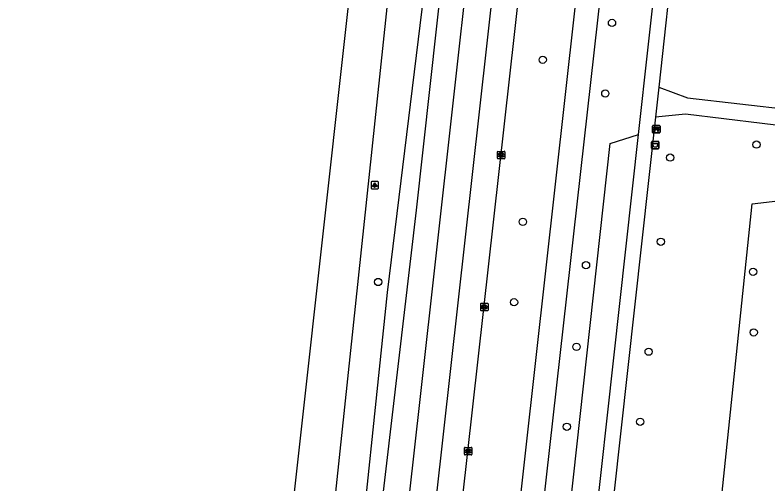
# Model space of a CAD drawing. Extents: x 161928 to 163055, y 386475 to 387428.
# Drawn here: x 161929.9 to 162031.2, y 386888.4 to 386951.5 of the extents above; entities that cross this region are included whole.
import ezdxf

# ---------------------------------------------------------------- set-up
doc = ezdxf.new("R2010")
doc.units = 0
for name, color, linetype in [('IMGEO_Afvalbak', 7, 'Continuous'), ('IMGEO_Bank', 7, 'Continuous'), ('IMGEO_Berm_groen', 7, 'Continuous'), ('IMGEO_Boom', 7, 'Continuous'), ('IMGEO_Fietspad_gesloten', 7, 'Continuous'), ('IMGEO_Groenvoorziening', 7, 'Continuous'), ('IMGEO_Kolk', 7, 'Continuous'), ('IMGEO_Lichtpunt', 7, 'Continuous'), ('IMGEO_Rijbaan_regionaal_gesloten', 7, 'Continuous'), ('IMGEO_Voetpad_halfverhard', 7, 'Continuous'), ('IMGEO_Voetpad_open', 7, 'Continuous')]:
    doc.layers.add(name, color=color, linetype=linetype)

msp = doc.modelspace()

# ---------------------------------------------------------------- linework, layer by layer
at = {"layer": 'IMGEO_Afvalbak'}
for p, q in [((162015.58, 386933.61), (162015.58, 386934.41)), ((162015.58, 386934.41), (162015.58, 386933.61)), ((162015.68, 386934.51), (162016.47, 386934.51)), ((162016.47, 386934.51), (162015.68, 386934.51)), ((162016.57, 386934.41), (162016.57, 386933.61)), ((162016.57, 386933.61), (162016.57, 386934.41)), ((162016.47, 386933.51), (162015.68, 386933.51)), ((162015.68, 386933.51), (162016.47, 386933.51))]:
    msp.add_line(p, q, dxfattribs=at)
msp.add_lwpolyline([(162015.72, 386934.22), (162016.43, 386934.22), (162016.28, 386933.75), (162015.87, 386933.75), (162015.72, 386934.22)], dxfattribs=at)
for centre, start, end in [((162015.68, 386934.41), 90, 180), ((162015.68, 386934.41), 90, 180), ((162016.47, 386934.41), 0, 90), ((162016.47, 386934.41), 360, 90), ((162015.68, 386933.61), 180, 270), ((162015.68, 386933.61), 180, 270), ((162016.47, 386933.61), 270, 0), ((162016.47, 386933.61), 270, 0)]:
    msp.add_arc(centre, 0.1, start, end, dxfattribs=at)
at = {"layer": 'IMGEO_Bank'}
for p, q in [((162015.71, 386935.73), (162015.71, 386936.57)), ((162015.71, 386936.57), (162015.71, 386935.73)), ((162015.79, 386936.65), (162016.63, 386936.65)), ((162016.63, 386936.65), (162015.79, 386936.65)), ((162016.71, 386936.58), (162016.71, 386935.74)), ((162016.71, 386935.74), (162016.71, 386936.58)), ((162016.64, 386935.65), (162015.8, 386935.65)), ((162015.8, 386935.65), (162016.64, 386935.65)), ((162016.02, 386936.16), (162016.02, 386936.26)), ((162016.41, 386936.05), (162016.02, 386936.05)), ((162016.06, 386936.26), (162016.06, 386936.16)), ((162016.35, 386936.27), (162016.07, 386936.27)), ((162016.07, 386936.15), (162016.35, 386936.15)), ((162016.36, 386936.16), (162016.36, 386936.26)), ((162016.4, 386936.26), (162016.4, 386936.16))]:
    msp.add_line(p, q, dxfattribs=at)
for points in [[(162016.01, 386936.27), (162015.93, 386936.27), (162015.93, 386936.43), (162016.49, 386936.43), (162016.49, 386936.27), (162016.41, 386936.27)], [(162015.96, 386936.05), (162015.82, 386936.05), (162015.93, 386936.15), (162016.01, 386936.15)], [(162016.01, 386936.04), (162016.01, 386935.84), (162015.97, 386935.84), (162015.97, 386936.04)], [(162016.41, 386936.15), (162016.49, 386936.15), (162016.6, 386936.05), (162016.47, 386936.05)], [(162016.46, 386936.04), (162016.46, 386935.84), (162016.42, 386935.84), (162016.42, 386936.04)]]:
    msp.add_lwpolyline(points, dxfattribs=at)
for centre, radius, start, end in [((162015.79, 386936.57), 0.0779, 92.4484, 184.2845), ((162015.79, 386936.57), 0.0779, 92.4484, 184.2845), ((162016.63, 386936.57), 0.0779, 2.4484, 94.2845), ((162016.63, 386936.57), 0.0779, 2.4484, 94.2845), ((162015.79, 386935.73), 0.0779, 182.4484, 274.2845), ((162015.79, 386935.73), 0.0779, 182.4484, 274.2845), ((162015.96, 386936.04), 0.00671, 2.8957, 87.1043), ((162016.01, 386936.26), 0.00671, 2.8957, 87.1043), ((162016.01, 386936.16), 0.00671, 272.8957, 357.1043), ((162016.02, 386936.04), 0.00671, 92.8957, 177.1043), ((162016.07, 386936.26), 0.00671, 92.8957, 177.1043), ((162016.07, 386936.16), 0.00671, 182.8957, 267.1043), ((162016.35, 386936.26), 0.00671, 2.8957, 87.1043), ((162016.35, 386936.16), 0.00671, 272.8957, 357.1043), ((162016.41, 386936.26), 0.00671, 92.8957, 177.1043), ((162016.41, 386936.16), 0.00671, 182.8957, 267.1043), ((162016.41, 386936.04), 0.00671, 2.8957, 87.1043), ((162016.47, 386936.04), 0.00671, 92.8957, 177.1043), ((162016.63, 386935.73), 0.0779, 272.4484, 4.2845), ((162016.63, 386935.73), 0.0779, 272.4484, 4.2845)]:
    msp.add_arc(centre, radius, start, end, dxfattribs=at)
at = {"layer": 'IMGEO_Berm_groen'}
for points in [[(161985.02, 387000), (161986.51, 387013.65), (161990.17, 387015.26), (161991.3, 387013.23), (161988.55, 386984.26), (161980.02, 386914.16), (161970.92, 386827.34), (161968.31, 386827.12), (161967.65, 386836.09), (161985.02, 387000)], [(162001.04, 386852.58), (162009.99, 386934.21), (162013.8, 386935.45)]]:
    msp.add_lwpolyline(points, dxfattribs=at)
at = {"layer": 'IMGEO_Boom'}
for centre in [(162010.25, 386950.46), (162000.93, 386945.5), (162009.35, 386940.96), (162029.69, 386934.08), (162018.08, 386932.33), (161998.26, 386923.69), (162016.82, 386921.01), (162006.75, 386917.86), (162029.23, 386916.96), (161978.79, 386915.59), (161997.07, 386912.86), (162029.32, 386908.81), (162005.48, 386906.86), (162015.18, 386906.21), (162014.04, 386896.78), (162004.17, 386896.11)]:
    msp.add_circle(centre, 0.489, dxfattribs=at)
at = {"layer": 'IMGEO_Fietspad_gesloten'}
for points in [[(161987.26, 386790.76), (162000, 386905.02), (162010.59, 387000), (162015.74, 387045.76)], [(162018.88, 387045.34), (162013.8, 387000), (162000, 386876.95), (161990.39, 386790.36)]]:
    msp.add_lwpolyline(points, dxfattribs=at)
at = {"layer": 'IMGEO_Groenvoorziening'}
msp.add_lwpolyline([(162029.16, 386843.54), (162024.4, 386843.83), (162025.97, 386854.44), (162024.44, 386856.29), (162022.04, 386857.98), (162029.1, 386926.13), (162033.32, 386926.6), (162033.96, 386927.04), (162034.19, 386927.68), (162035.62, 386936.28)], dxfattribs=at)
at = {"layer": 'IMGEO_Kolk'}
for p, q in [((161994.84, 386932.25), (161994.84, 386933.1)), ((161994.91, 386933.17), (161995.77, 386933.17)), ((161995.35, 386932.39), (161995.32, 386932.39)), ((161995.33, 386932.95), (161995.35, 386932.95)), ((161995.84, 386933.1), (161995.84, 386932.25)), ((161995.77, 386932.17), (161994.91, 386932.17)), ((161992.58, 386911.79), (161992.58, 386912.64)), ((161992.65, 386912.72), (161993.5, 386912.72)), ((161993.06, 386912.5), (161993.09, 386912.5)), ((161993.58, 386912.64), (161993.58, 386911.79)), ((161993.5, 386911.72), (161992.65, 386911.72)), ((161993.09, 386911.94), (161993.06, 386911.94)), ((161990.4, 386892.4), (161990.4, 386893.25)), ((161990.47, 386893.32), (161991.33, 386893.32)), ((161990.89, 386893.1), (161990.91, 386893.1)), ((161991.4, 386893.25), (161991.4, 386892.4)), ((161991.33, 386892.32), (161990.47, 386892.32)), ((161990.91, 386892.54), (161990.89, 386892.54))]:
    msp.add_line(p, q, dxfattribs=at)
for points in [[(161994.84, 386932.25), (161994.84, 386933.1)], [(161994.91, 386933.17), (161995.77, 386933.17)], [(161995.16, 386932.87), (161995.28, 386932.87), (161995.28, 386932.72), (161995.41, 386932.87), (161995.58, 386932.87), (161995.43, 386932.72), (161995.58, 386932.47), (161995.43, 386932.47), (161995.35, 386932.64), (161995.28, 386932.57), (161995.28, 386932.47), (161995.16, 386932.47), (161995.16, 386932.87)], [(161995.84, 386933.1), (161995.84, 386932.25)], [(161995.77, 386932.17), (161994.91, 386932.17)], [(161992.58, 386911.79), (161992.58, 386912.64)], [(161992.65, 386912.72), (161993.5, 386912.72)], [(161992.9, 386912.42), (161993.02, 386912.42), (161993.02, 386912.27), (161993.15, 386912.42), (161993.31, 386912.42), (161993.17, 386912.27), (161993.32, 386912.02), (161993.17, 386912.02), (161993.08, 386912.18), (161993.02, 386912.12), (161993.02, 386912.02), (161992.9, 386912.02), (161992.9, 386912.42)], [(161993.58, 386912.64), (161993.58, 386911.79)], [(161993.5, 386911.72), (161992.65, 386911.72)], [(161990.4, 386892.4), (161990.4, 386893.25)], [(161990.47, 386893.32), (161991.33, 386893.32)], [(161990.72, 386893.02), (161990.84, 386893.02), (161990.84, 386892.87), (161990.97, 386893.02), (161991.14, 386893.02), (161990.99, 386892.87), (161991.14, 386892.62), (161990.99, 386892.62), (161990.91, 386892.79), (161990.84, 386892.72), (161990.84, 386892.62), (161990.72, 386892.62), (161990.72, 386893.02)], [(161991.4, 386893.25), (161991.4, 386892.4)], [(161991.33, 386892.32), (161990.47, 386892.32)]]:
    msp.add_lwpolyline(points, dxfattribs=at)
for centre, start, end in [((161994.91, 386933.1), 91.552, 178.448), ((161994.91, 386933.1), 91.552, 178.448), ((161994.91, 386932.25), 181.552, 268.448), ((161994.91, 386932.25), 181.552, 268.448), ((161995.76, 386933.1), 1.552, 88.448), ((161995.76, 386933.1), 1.552, 88.448), ((161995.76, 386932.25), 271.552, 358.448), ((161995.76, 386932.25), 271.552, 358.448), ((161992.65, 386912.64), 91.552, 178.448), ((161992.65, 386912.64), 91.552, 178.448), ((161993.5, 386912.64), 1.552, 88.448), ((161993.5, 386912.64), 1.552, 88.448), ((161992.65, 386911.79), 181.552, 268.448), ((161992.65, 386911.79), 181.552, 268.448), ((161993.5, 386911.79), 271.552, 358.448), ((161993.5, 386911.79), 271.552, 358.448), ((161990.48, 386893.25), 91.552, 178.448), ((161990.48, 386893.25), 91.552, 178.448), ((161991.32, 386893.25), 1.552, 88.448), ((161991.32, 386893.25), 1.552, 88.448), ((161990.48, 386892.4), 181.552, 268.448), ((161990.48, 386892.4), 181.552, 268.448), ((161991.32, 386892.4), 271.552, 358.448), ((161991.32, 386892.4), 271.552, 358.448)]:
    msp.add_arc(centre, 0.0765, start, end, dxfattribs=at)
for centre, major_axis, ratio, start_param, end_param in [((161995.33, 386932.67), (-0.387, 0.002), 0.722429, 4.712389, 7.853982), ((161995.35, 386932.67), (-0.39, 0.002), 0.717154, 1.570796, 4.712389), ((161993.06, 386912.22), (-0.387, 0.002), 0.722429, 4.712389, 7.853982), ((161993.09, 386912.22), (-0.39, 0.002), 0.717154, 1.570796, 4.712389), ((161990.89, 386892.82), (-0.387, 0.002), 0.722429, 4.712389, 7.853982), ((161990.91, 386892.82), (-0.39, 0.002), 0.717154, 1.570796, 4.712389)]:
    msp.add_ellipse(centre, major_axis=major_axis, ratio=ratio, start_param=start_param, end_param=end_param, dxfattribs=at)
at = {"layer": 'IMGEO_Lichtpunt'}
for p, q in [((161977.83, 386929.02), (161977.83, 386928.22)), ((161977.83, 386929.02), (161977.83, 386928.22)), ((161978.73, 386929.12), (161977.93, 386929.12)), ((161978.73, 386929.12), (161977.93, 386929.12)), ((161978.83, 386928.22), (161978.83, 386929.02)), ((161978.83, 386928.22), (161978.83, 386929.02)), ((161977.93, 386928.12), (161978.73, 386928.12)), ((161977.93, 386928.12), (161978.73, 386928.12))]:
    msp.add_line(p, q, dxfattribs=at)
for points in [[(161978.21, 386928.69), (161978.24, 386928.66), (161978.06, 386928.4), (161978.02, 386928.43), (161978.21, 386928.69)], [(161978.31, 386928.64), (161978.36, 386928.64), (161978.36, 386928.32), (161978.31, 386928.32), (161978.31, 386928.64)], [(161978.42, 386928.66), (161978.46, 386928.69), (161978.64, 386928.42), (161978.6, 386928.4), (161978.42, 386928.66)]]:
    msp.add_lwpolyline(points, dxfattribs=at)
msp.add_circle((161978.33, 386928.82), 0.0994, dxfattribs=at)
for centre, start, end in [((161977.93, 386929.02), 90, 180), ((161977.93, 386929.02), 90, 180), ((161977.93, 386928.22), 180, 270), ((161977.93, 386928.22), 180, 270), ((161978.73, 386929.02), 0, 90), ((161978.73, 386929.02), 0, 90), ((161978.73, 386928.22), 270, 0), ((161978.73, 386928.22), 270, 360)]:
    msp.add_arc(centre, 0.0946, start, end, dxfattribs=at)
at = {"layer": 'IMGEO_Rijbaan_regionaal_gesloten'}
for points in [[(161929.94, 386531.88), (161934.3, 386580.22), (161940.88, 386644.97), (161946.75, 386700.22), (161952.29, 386750), (161957.2, 386794.25), (161977.06, 386973.1), (161980.16, 387000), (161985.65, 387049.08)], [(161941.91, 386531.42), (161945.11, 386566.56), (161946.62, 386581.64), (161954.62, 386661.19), (161958.81, 386699.8), (161959.15, 386702.88), (161964.45, 386750), (161969.18, 386792.92), (161972.99, 386827.51), (161975.05, 386846.14), (161978.27, 386876.66), (161983.93, 386925.26), (161992.18, 387000), (161994.1, 387017.01), (161997.61, 387047.89)], [(161945.33, 386531.29), (161945.53, 386533.62), (161952.77, 386609.98), (161961.62, 386696.6), (161966.12, 386736.26), (161972.43, 386792.34), (161984.43, 386899.77), (161995.6, 387000.15), (162000.89, 387047.54)], [(161970.6, 386743.82), (161971.64, 386753.44), (161976.13, 386793.27), (161983.66, 386860.16), (161994.44, 386956.61), (161999.35, 387000.59), (162004.52, 387047.16)], [(161979.57, 386791.73), (162000, 386974.61), (162002.84, 387000), (162008.08, 387046.78)]]:
    msp.add_lwpolyline(points, dxfattribs=at)
at = {"layer": 'IMGEO_Voetpad_halfverhard'}
for points in [[(162030.12, 387046.42), (162029.98, 387044.67), (162027.62, 387041.73), (162022.88, 387000), (162016.55, 386941.81)], [(162013.8, 386935.45), (162016.4, 386959)], [(162016.09, 386937.78), (162006.75, 386852.96), (162029.2, 386829.35)], [(162004.62, 386852.17), (162013.8, 386935.45)]]:
    msp.add_lwpolyline(points, dxfattribs=at)
at = {"layer": 'IMGEO_Voetpad_open'}
for points in [[(162016.55, 386941.81), (162016.09, 386937.78)], [(162016.55, 386941.81), (162020.39, 386940.37), (162041.52, 386937.95)], [(162035.62, 386936.28), (162020.12, 386938.16), (162016.09, 386937.78)]]:
    msp.add_lwpolyline(points, dxfattribs=at)

doc.saveas('drawing.dxf')
